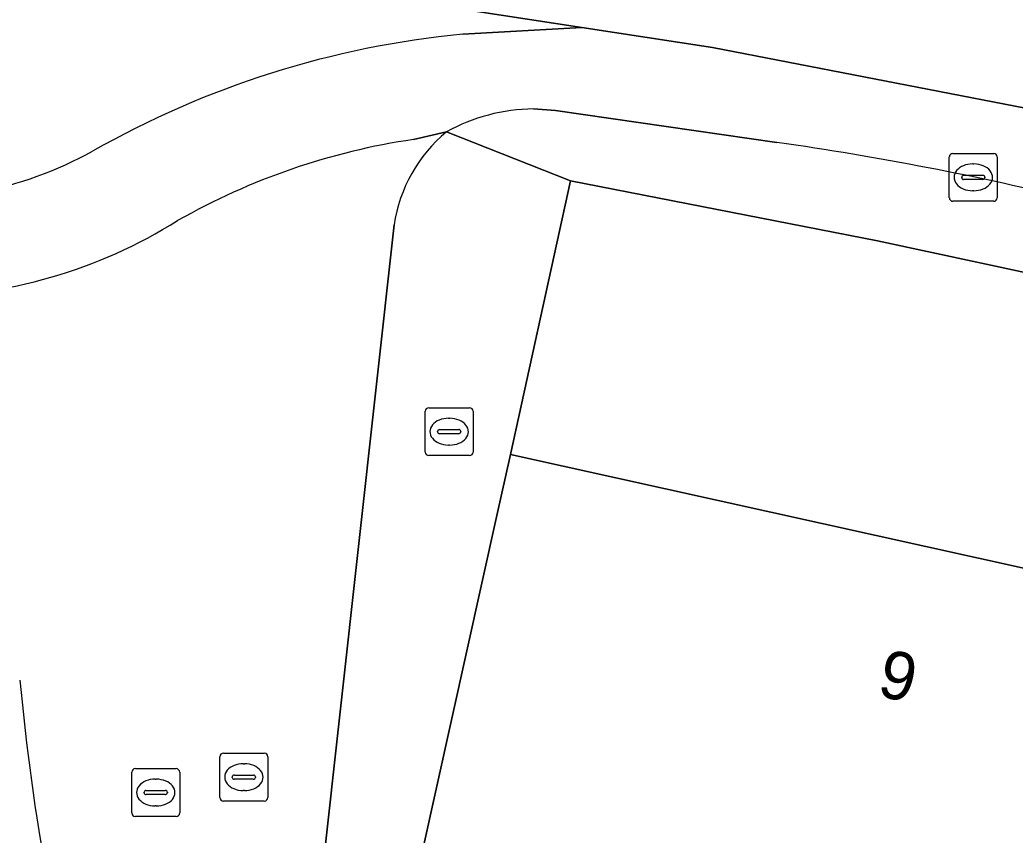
# Model space of a CAD drawing. Extents: x 161771 to 163125, y 382475 to 383179.
# Drawn here: x 161894.8 to 161915.57, y 383116.57 to 383133.59 of the extents above; entities that cross this region are included whole.
import ezdxf

# ---------------------------------------------------------------- set-up
doc = ezdxf.new("R2010")
doc.units = 0
for name, color, linetype in [('IMGEO_Brandkraan', 7, 'Continuous'), ('IMGEO_Erf', 7, 'Continuous'), ('IMGEO_Kolk', 7, 'Continuous'), ('IMGEO_Pand', 7, 'Continuous'), ('IMGEO_Pand_nummerreeks', 7, 'Continuous'), ('IMGEO_Rijbaan_lokaal_gesloten', 7, 'Continuous'), ('IMGEO_Rijbaan_lokaal_open', 7, 'Continuous'), ('IMGEO_Rioolput', 7, 'Continuous'), ('IMGEO_Voetpad_open', 7, 'Continuous')]:
    doc.layers.add(name, color=color, linetype=linetype)

msp = doc.modelspace()

# ---------------------------------------------------------------- linework, layer by layer
at = {"layer": 'IMGEO_Brandkraan'}
for p, q in [((161903.331, 383125.495), (161904.183, 383125.495)), ((161903.256, 383124.569), (161903.256, 383125.421)), ((161904.257, 383125.421), (161904.257, 383124.569)), ((161903.744, 383125.275), (161903.769, 383125.275)), ((161903.515, 383124.989), (161903.515, 383125.001)), ((161903.953, 383124.952), (161903.555, 383124.952)), ((161903.558, 383125.038), (161903.956, 383125.038)), ((161903.999, 383125.001), (161903.999, 383124.989)), ((161903.767, 383124.715), (161903.742, 383124.715)), ((161904.183, 383124.495), (161903.331, 383124.495))]:
    msp.add_line(p, q, dxfattribs=at)
for points in [[(161903.331, 383125.495), (161904.183, 383125.495)], [(161903.256, 383124.569), (161903.256, 383125.421)], [(161904.257, 383125.421), (161904.257, 383124.569)], [(161904.183, 383124.495), (161903.331, 383124.495)]]:
    msp.add_lwpolyline(points, dxfattribs=at)
for centre, radius, start, end in [((161903.333, 383125.419), 0.0765, 91.552, 178.448), ((161903.333, 383125.419), 0.0765, 91.552, 178.448), ((161904.181, 383125.419), 0.0765, 1.552, 88.448), ((161904.181, 383125.419), 0.0765, 1.552, 88.448), ((161903.555, 383124.998), 0.0403, 85.8775, 175.7526), ((161903.552, 383124.988), 0.0366, 178.938, 274.7102), ((161903.956, 383124.995), 0.043, 264.8664, 352.4533), ((161903.96, 383125), 0.0386, 1.7309, 96.639), ((161903.333, 383124.571), 0.0765, 181.552, 268.448), ((161903.333, 383124.571), 0.0765, 181.552, 268.448), ((161904.181, 383124.571), 0.0765, 271.552, 358.448), ((161904.181, 383124.571), 0.0765, 271.552, 358.448)]:
    msp.add_arc(centre, radius, start, end, dxfattribs=at)
for centre, major_axis, ratio, start_param, end_param in [((161903.743, 383124.995), (-0.387, 0.002), 0.722429, 4.712389, 7.853982), ((161903.768, 383124.995), (-0.39, 0.002), 0.717154, 1.570796, 4.712389)]:
    msp.add_ellipse(centre, major_axis=major_axis, ratio=ratio, start_param=start_param, end_param=end_param, dxfattribs=at)
at = {"layer": 'IMGEO_Erf'}
msp.add_lwpolyline([(161912.697, 383128.981), (161906.29, 383130.231), (161905.034, 383124.52), (161915.906, 383122.109), (161916.121, 383123.079), (161916.891, 383123.57), (161917.792, 383123.37), (161918.286, 383122.596), (161918.079, 383121.664), (161922.094, 383120.774), (161923.261, 383126.708)], close=True, dxfattribs=at)
at = {"layer": 'IMGEO_Kolk'}
for p, q in [((161914.198, 383129.88), (161914.198, 383130.732)), ((161914.273, 383130.806), (161915.125, 383130.806)), ((161915.199, 383130.732), (161915.199, 383129.88)), ((161914.686, 383130.586), (161914.711, 383130.586)), ((161914.457, 383130.3), (161914.457, 383130.312)), ((161914.5, 383130.349), (161914.898, 383130.349)), ((161914.941, 383130.312), (161914.941, 383130.3)), ((161914.895, 383130.263), (161914.497, 383130.263)), ((161914.709, 383130.026), (161914.684, 383130.026)), ((161915.125, 383129.806), (161914.273, 383129.806))]:
    msp.add_line(p, q, dxfattribs=at)
for points in [[(161914.198, 383129.88), (161914.198, 383130.732)], [(161914.273, 383130.806), (161915.125, 383130.806)], [(161915.199, 383130.732), (161915.199, 383129.88)], [(161915.125, 383129.806), (161914.273, 383129.806)]]:
    msp.add_lwpolyline(points, dxfattribs=at)
for centre, radius, start, end in [((161914.275, 383130.73), 0.0765, 91.552, 178.448), ((161914.275, 383130.73), 0.0765, 91.552, 178.448), ((161915.123, 383130.73), 0.0765, 1.552, 88.448), ((161915.123, 383130.73), 0.0765, 1.552, 88.448), ((161914.497, 383130.309), 0.0403, 85.8775, 175.7526), ((161914.494, 383130.299), 0.0366, 178.938, 274.7102), ((161914.898, 383130.306), 0.043, 264.8664, 352.4533), ((161914.902, 383130.311), 0.0386, 1.7309, 96.639), ((161914.275, 383129.882), 0.0765, 181.552, 268.448), ((161914.275, 383129.882), 0.0765, 181.552, 268.448), ((161915.123, 383129.882), 0.0765, 271.552, 358.448), ((161915.123, 383129.882), 0.0765, 271.552, 358.448)]:
    msp.add_arc(centre, radius, start, end, dxfattribs=at)
for centre, major_axis, ratio, start_param, end_param in [((161914.685, 383130.306), (-0.387, 0.002), 0.722429, 4.712389, 7.853982), ((161914.71, 383130.306), (-0.39, 0.002), 0.717154, 1.570796, 4.712389)]:
    msp.add_ellipse(centre, major_axis=major_axis, ratio=ratio, start_param=start_param, end_param=end_param, dxfattribs=at)
at = {"layer": 'IMGEO_Pand'}
msp.add_lwpolyline([(161903.185, 383116.182), (161920.377, 383112.369), (161922.234, 383120.743), (161922.094, 383120.774), (161918.079, 383121.664), (161918.286, 383122.596), (161917.792, 383123.37), (161916.891, 383123.57), (161916.121, 383123.079), (161915.906, 383122.109), (161905.034, 383124.52), (161904.751, 383123.246)], close=True, dxfattribs=at)
at = {"layer": 'IMGEO_Rijbaan_lokaal_gesloten'}
for points in [[(161974.777, 383123.907), (161931.625, 383134.527), (161927.938, 383135.419), (161921.093, 383137.145), (161918.999, 383137.683), (161904.911, 383141.086), (161865.575, 383149.78), (161864.206, 383150.074), (161862.232, 383150.497), (161860.286, 383150.918), (161857.589, 383151.53), (161853.259, 383142.074), (161858.074, 383141.224), (161861.557, 383140.632), (161862.515, 383140.445), (161891.594, 383135.723), (161906.528, 383133.437), (161909.255, 383133.02), (161917.154, 383131.486), (161937.858, 383126.382), (161955.16, 383122.046)], [(161904.043, 383133.294), (161906.528, 383133.437), (161891.594, 383135.723)], [(161955.16, 383122.046), (161937.858, 383126.382), (161917.154, 383131.486), (161909.255, 383133.02), (161906.528, 383133.437), (161904.043, 383133.294)], [(161905.515, 383131.734), (161905.98, 383131.703), (161910.599, 383131.036)], [(161903.015, 383131.097), (161903.699, 383131.256)]]:
    msp.add_lwpolyline(points, dxfattribs=at)
for centre, radius, start, end in [((161905.856, 383114.116), 19.263, 95.4016, 119.6936), ((161905.856, 383114.116), 19.263, 95.4016, 119.6936), ((161905.552, 383127.905), 3.829, 90.5509, 118.9424), ((161905.072, 383117.105), 14.142, 98.3649, 119.5902), ((161901.194, 383065.469), 66.238, 76.2979, 81.83707), ((161892.305, 383138.212), 8.382, 281.2401, 298.5711), ((161892.305, 383138.212), 8.382, 281.2401, 298.5711), ((161892.497, 383138.36), 10.56, 270.4019, 301.9765)]:
    msp.add_arc(centre, radius, start, end, dxfattribs=at)
at = {"layer": 'IMGEO_Rijbaan_lokaal_open'}
for points in [[(161903.699, 383131.256), (161903.015, 383131.097)], [(161901.115, 383115.818), (161902.608, 383129.316)]]:
    msp.add_lwpolyline(points, dxfattribs=at)
for centre, radius, start, end in [((161905.072, 383117.105), 14.142, 98.3649, 119.5902), ((161905.712, 383128.847), 3.139, 129.882, 171.4137), ((161892.497, 383138.36), 10.56, 270.4019, 301.9765), ((161945.388, 383124.557), 50.815, 185.3632, 194.8819)]:
    msp.add_arc(centre, radius, start, end, dxfattribs=at)
at = {"layer": 'IMGEO_Rioolput'}
for p, q in [((161899.046, 383118.281), (161899.898, 383118.281)), ((161898.971, 383117.355), (161898.971, 383118.207)), ((161899.459, 383118.061), (161899.484, 383118.061)), ((161899.972, 383118.207), (161899.972, 383117.355)), ((161897.131, 383117.032), (161897.131, 383117.884)), ((161897.206, 383117.958), (161898.058, 383117.958)), ((161898.132, 383117.884), (161898.132, 383117.032)), ((161899.273, 383117.824), (161899.671, 383117.824)), ((161897.619, 383117.738), (161897.644, 383117.738)), ((161899.23, 383117.775), (161899.23, 383117.787)), ((161899.668, 383117.738), (161899.27, 383117.738)), ((161899.714, 383117.787), (161899.714, 383117.775)), ((161897.39, 383117.452), (161897.39, 383117.464)), ((161897.828, 383117.415), (161897.43, 383117.415)), ((161897.433, 383117.501), (161897.831, 383117.501)), ((161897.874, 383117.464), (161897.874, 383117.452)), ((161899.482, 383117.501), (161899.457, 383117.501)), ((161897.642, 383117.178), (161897.617, 383117.178)), ((161899.898, 383117.281), (161899.046, 383117.281)), ((161898.058, 383116.958), (161897.206, 383116.958))]:
    msp.add_line(p, q, dxfattribs=at)
for points in [[(161899.046, 383118.281), (161899.898, 383118.281)], [(161898.971, 383117.355), (161898.971, 383118.207)], [(161899.972, 383118.207), (161899.972, 383117.355)], [(161897.131, 383117.032), (161897.131, 383117.884)], [(161897.206, 383117.958), (161898.058, 383117.958)], [(161898.132, 383117.884), (161898.132, 383117.032)], [(161899.898, 383117.281), (161899.046, 383117.281)], [(161898.058, 383116.958), (161897.206, 383116.958)]]:
    msp.add_lwpolyline(points, dxfattribs=at)
for centre, radius, start, end in [((161899.048, 383118.205), 0.0765, 91.552, 178.448), ((161899.048, 383118.205), 0.0765, 91.552, 178.448), ((161899.896, 383118.205), 0.0765, 1.552, 88.448), ((161899.896, 383118.205), 0.0765, 1.552, 88.448), ((161897.208, 383117.882), 0.0765, 91.552, 178.448), ((161897.208, 383117.882), 0.0765, 91.552, 178.448), ((161898.056, 383117.882), 0.0765, 1.552, 88.448), ((161898.056, 383117.882), 0.0765, 1.552, 88.448), ((161899.27, 383117.784), 0.0403, 85.8775, 175.7526), ((161899.675, 383117.786), 0.0386, 1.7309, 96.639), ((161899.267, 383117.774), 0.0366, 178.938, 274.7102), ((161899.671, 383117.781), 0.043, 264.8664, 352.4533), ((161897.43, 383117.461), 0.0403, 85.8775, 175.7526), ((161897.427, 383117.451), 0.0366, 178.938, 274.7102), ((161897.831, 383117.458), 0.043, 264.8664, 352.4533), ((161897.835, 383117.463), 0.0386, 1.7309, 96.639), ((161899.048, 383117.357), 0.0765, 181.552, 268.448), ((161899.048, 383117.357), 0.0765, 181.552, 268.448), ((161899.896, 383117.357), 0.0765, 271.552, 358.448), ((161899.896, 383117.357), 0.0765, 271.552, 358.448), ((161897.208, 383117.034), 0.0765, 181.552, 268.448), ((161897.208, 383117.034), 0.0765, 181.552, 268.448), ((161898.056, 383117.034), 0.0765, 271.552, 358.448), ((161898.056, 383117.034), 0.0765, 271.552, 358.448)]:
    msp.add_arc(centre, radius, start, end, dxfattribs=at)
for centre, major_axis, ratio, start_param, end_param in [((161899.458, 383117.781), (-0.387, 0.002), 0.722429, 4.712389, 7.853982), ((161899.483, 383117.781), (-0.39, 0.002), 0.717154, 1.570796, 4.712389), ((161897.618, 383117.458), (-0.387, 0.002), 0.722429, 4.712389, 7.853982), ((161897.643, 383117.458), (-0.39, 0.002), 0.717154, 1.570796, 4.712389)]:
    msp.add_ellipse(centre, major_axis=major_axis, ratio=ratio, start_param=start_param, end_param=end_param, dxfattribs=at)
at = {"layer": 'IMGEO_Voetpad_open'}
for points in [[(161910.599, 383131.036), (161905.98, 383131.703), (161905.515, 383131.734)], [(161903.699, 383131.256), (161906.29, 383130.231), (161912.697, 383128.981), (161923.261, 383126.708), (161923.306, 383126.872), (161946.981, 383121.025), (161951.871, 383119.799), (161956.093, 383118.786), (161956.436, 383120.176), (161930.367, 383126.6)], [(161906.29, 383130.231), (161903.699, 383131.256)], [(161902.782, 383108.74), (161903.277, 383107.589), (161910.627, 383089.531), (161910.679, 383089.402), (161912.733, 383090.085), (161912.365, 383090.788), (161903.3, 383114.448), (161903.185, 383116.182), (161904.751, 383123.246), (161905.034, 383124.52), (161906.29, 383130.231)], [(161902.608, 383129.316), (161901.115, 383115.818)]]:
    msp.add_lwpolyline(points, dxfattribs=at)
for centre, radius, start, end in [((161905.552, 383127.905), 3.829, 90.5509, 118.9424), ((161905.712, 383128.847), 3.139, 129.882, 171.4137), ((161901.194, 383065.469), 66.238, 76.2979, 81.83707), ((161945.388, 383124.557), 50.815, 185.3632, 194.8819)]:
    msp.add_arc(centre, radius, start, end, dxfattribs=at)

# ---------------------------------------------------------------- texts
at = {"layer": 'IMGEO_Pand_nummerreeks'}
msp.add_text('9', height=1, rotation=347.6138, dxfattribs=at).set_placement((161912.662, 383119.487))

doc.saveas('drawing.dxf')
